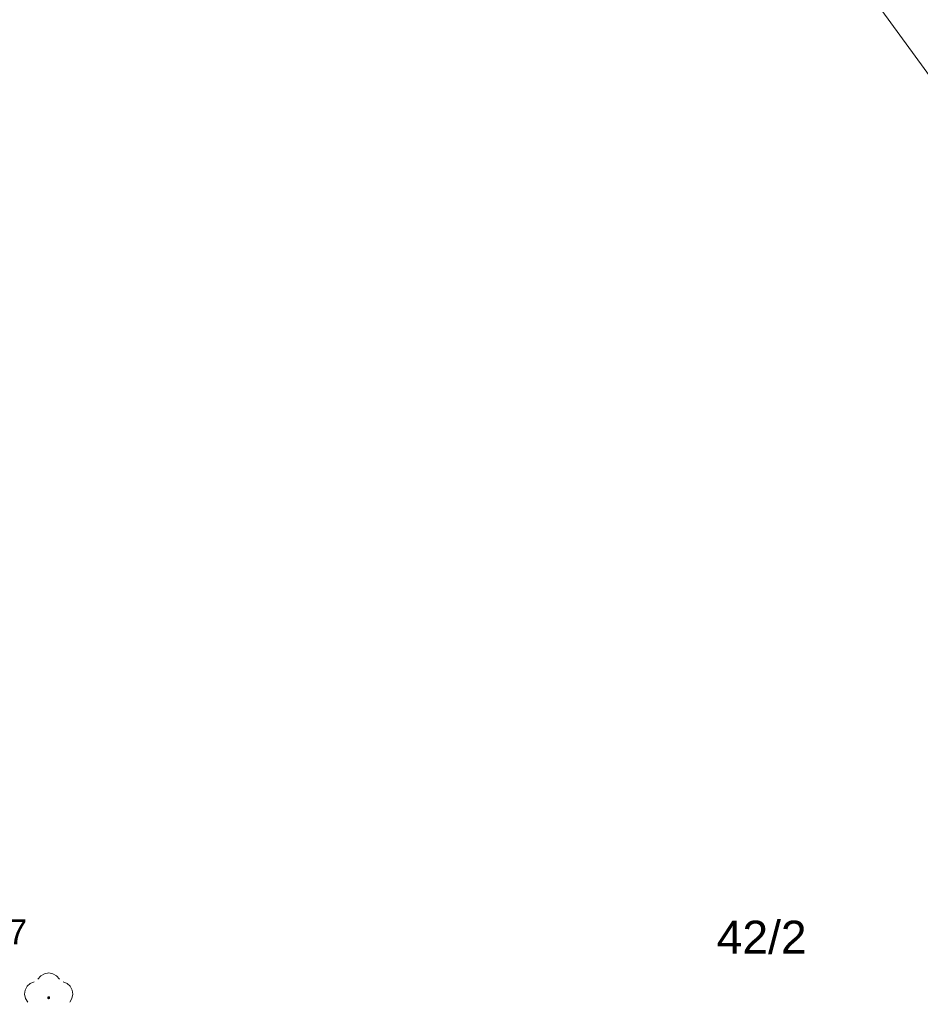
# Model space of a CAD drawing. Extents: x 5474185 to 5474933, y 5916077 to 5916824.
# Tile 261 of 271: x 5474558 to 5474585, y 5916551 to 5916581. Entities that reach past the tile are written whole.
import ezdxf

# ---------------------------------------------------------------- set-up
doc = ezdxf.new("R2010")
doc.units = 0
for name, color, linetype, lineweight in [('GESDZI', 253, 'CONTINUOUS', 18), ('GESDZI_O', 253, 'CONTINUOUS', 18), ('GSPRDL', 253, 'CONTINUOUS', 18), ('GSPWPN_O', 253, 'CONTINUOUS', 13)]:
    doc.layers.add(name, color=color, linetype=linetype, lineweight=lineweight)
doc.styles.add('Arial', font='arial.ttf')

msp = doc.modelspace()

# ---------------------------------------------------------------- hatches: boundary and pattern name
at = {"layer": 'GSPRDL'}
msp.add_hatch(color=256, dxfattribs=at).paths.add_polyline_path([(5474558.91, 5916551.395), (5474558.896094, 5916551.397202), (5474558.88355, 5916551.403594), (5474558.873594, 5916551.41355), (5474558.867202, 5916551.426094), (5474558.865, 5916551.44), (5474558.867202, 5916551.453906), (5474558.873594, 5916551.46645), (5474558.88355, 5916551.476406), (5474558.896094, 5916551.482798), (5474558.91, 5916551.485), (5474558.923906, 5916551.482798), (5474558.93645, 5916551.476406), (5474558.946406, 5916551.46645), (5474558.952798, 5916551.453906), (5474558.955, 5916551.44), (5474558.952798, 5916551.426094), (5474558.946406, 5916551.41355), (5474558.93645, 5916551.403594), (5474558.923906, 5916551.397202)])

# ---------------------------------------------------------------- linework, layer by layer
at = {"layer": 'GESDZI', "linetype": 'Continuous', "lineweight": 13}
msp.add_line((5474631.89, 5916515.51, 10.22), (5474565.46, 5916607.05, 10.22), dxfattribs=at)
at = {"layer": 'GSPRDL', "elevation": 10.12, "flags": 128}
for points in [[(5474558.585723, 5916552.003333), (5474558.669447, 5916552.102679), (5474558.782044, 5916552.167494), (5474558.91, 5916552.19), (5474559.037956, 5916552.167494), (5474559.150553, 5916552.102679), (5474559.234277, 5916552.003333)], [(5474558.274031, 5916551.305674), (5474558.20542, 5916551.415999), (5474558.178571, 5916551.543115), (5474558.196708, 5916551.671763), (5474558.257652, 5916551.786501), (5474558.35409, 5916551.873559), (5474558.474445, 5916551.922485)], [(5474559.345555, 5916551.922485), (5474559.46591, 5916551.873559), (5474559.562348, 5916551.786501), (5474559.623292, 5916551.671763), (5474559.641429, 5916551.543115), (5474559.61458, 5916551.415999), (5474559.545969, 5916551.305674)]]:
    msp.add_lwpolyline(points, dxfattribs=at)

# ---------------------------------------------------------------- texts
at = {"layer": 'GESDZI_O', "linetype": 'Continuous', "lineweight": 0, "style": 'Arial'}
msp.add_text('42/2', height=1, dxfattribs=at).set_placement((5474579.127178, 5916552.771849, 10.8))
at = {"layer": 'GSPWPN_O', "linetype": 'Continuous', "lineweight": 0, "style": 'Arial'}
msp.add_text('0.7', height=0.75, dxfattribs=at).set_placement((5474556.8, 5916553.06, 10.8))

doc.saveas('drawing.dxf')
